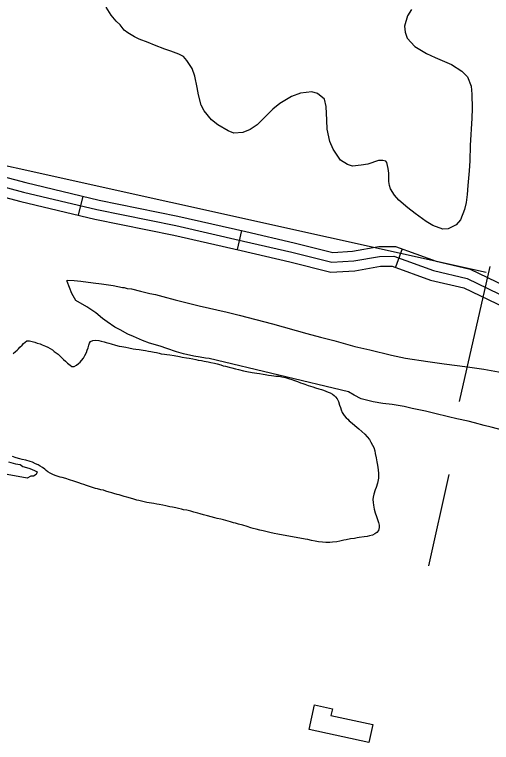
# Model space of a CAD drawing. Extents: x 3355724 to 3393621, y 594744 to 620174.
# Drawn here: x 3389424 to 3390157, y 603949 to 605066 of the extents above; entities that cross this region are included whole.
import ezdxf

# ---------------------------------------------------------------- set-up
doc = ezdxf.new("R2010")
doc.units = 0
for name, color, linetype in [('V-BLDG-OTLN', 7, 'Continuous'), ('V-ROAD-CNTR', 7, 'Continuous'), ('V-SITE-VEGE', 7, 'Continuous'), ('V-TOPO-SHOR', 7, 'Continuous')]:
    doc.layers.add(name, color=color, linetype=linetype)

msp = doc.modelspace()

# ---------------------------------------------------------------- linework, layer by layer
at = {"layer": 'V-BLDG-OTLN'}
msp.add_lwpolyline([(3389968.5, 603949), (3389876.7, 603969), (3389884.9, 604006.6), (3389912.4, 604000.6), (3389910.1, 603990.5), (3389974.5, 603976.4)], close=True, dxfattribs=at)
at = {"layer": 'V-ROAD-CNTR'}
for p, q in [((3389528.6, 604787.3), (3389521.7, 604758.1)), ((3389772.8, 604734.5), (3389766.2, 604705.3)), ((3390019.5, 604706.6), (3390009.2, 604678.4))]:
    msp.add_line(p, q, dxfattribs=at)
for points in [[(3389361.3, 604829.5), (3389441, 604808.1), (3389553.7, 604781.4), (3389675, 604756.8), (3389779.1, 604733.1), (3389853.7, 604715.8), (3389912.8, 604701.1), (3389943.4, 604702.8), (3389983.5, 604710), (3390009.5, 604710.2), (3390071.7, 604687.5), (3390124.2, 604675.4), (3390190.9, 604643.2), (3390222.9, 604625.6), (3390268.2, 604614.8), (3390318.3, 604598.8), (3390459.7, 604571.2), (3390667.8, 604530.6), (3390819.7, 604498.2), (3390913.6, 604477), (3390966.4, 604460.4), (3390982.5, 604440.4)], [(3389357.8, 604815), (3389437.4, 604793.5), (3389550.4, 604766.7), (3389671.8, 604742.2), (3389775.7, 604718.5), (3389850.2, 604701.2), (3389911.4, 604686), (3389945.2, 604687.9), (3389984.9, 604695), (3390006.9, 604695.2), (3390067.5, 604673.1), (3390119.2, 604661.1), (3390184, 604629.8)], [(3389354.2, 604800.4), (3389433.7, 604779), (3389547.2, 604752.1), (3389668.7, 604727.5), (3389772.4, 604703.9), (3389846.7, 604686.6), (3389910, 604670.9), (3389946.9, 604673), (3389986.3, 604680), (3390004.3, 604680.1), (3390063.2, 604658.7), (3390114.2, 604646.9), (3390177.2, 604616.5)]]:
    msp.add_lwpolyline(points, dxfattribs=at)
at = {"layer": 'V-SITE-VEGE'}
for p, q in [((3389572.3, 605065.2), (3389564.7, 605077.3)), ((3390034, 605074.1), (3390027.7, 605064.3)), ((3389580.2, 605056), (3389572.3, 605065.2)), ((3390027.7, 605064.3), (3390023.2, 605048.3)), ((3389586, 605050.1), (3389580.2, 605056)), ((3389592.5, 605042.4), (3389586, 605050.1)), ((3390023.2, 605048.3), (3390024.2, 605039.2)), ((3389597.9, 605038), (3389592.5, 605042.4)), ((3389608, 605032.1), (3389597.9, 605038)), ((3390024.2, 605039.2), (3390027.4, 605029.7)), ((3389615.6, 605028.4), (3389608, 605032.1)), ((3389629.1, 605023.2), (3389615.6, 605028.4)), ((3390027.4, 605029.7), (3390038.9, 605017.2)), ((3389639.2, 605019.1), (3389629.1, 605023.2)), ((3389654.8, 605013.1), (3389639.2, 605019.1)), ((3390038.9, 605017.2), (3390057, 605006.5)), ((3389663.9, 605010.1), (3389654.8, 605013.1)), ((3389676.6, 605005.3), (3389663.9, 605010.1)), ((3389683.5, 605001.9), (3389676.6, 605005.3)), ((3390057, 605006.5), (3390070.5, 605000.2)), ((3389688.9, 604995.7), (3389683.5, 605001.9)), ((3389697.1, 604983.2), (3389688.9, 604995.7)), ((3390070.5, 605000.2), (3390095.5, 604989.4)), ((3389701, 604971.5), (3389697.1, 604983.2)), ((3390095.5, 604989.4), (3390111.4, 604979.4)), ((3389704.5, 604954), (3389701, 604971.5)), ((3390111.4, 604979.4), (3390119.7, 604970.6)), ((3390119.7, 604970.6), (3390125.8, 604956.4)), ((3389706.6, 604942.7), (3389704.5, 604954)), ((3389880.7, 604947.3), (3389863.2, 604945.3)), ((3389889.7, 604945.1), (3389880.7, 604947.3)), ((3390125.8, 604956.4), (3390126.7, 604944)), ((3389710.5, 604927), (3389706.6, 604942.7)), ((3389849.7, 604940.3), (3389831.4, 604929.6)), ((3389863.2, 604945.3), (3389849.7, 604940.3)), ((3389900.2, 604936.2), (3389889.7, 604945.1)), ((3389903, 604924.9), (3389900.2, 604936.2)), ((3390126.7, 604944), (3390126.9, 604921.8)), ((3389715.5, 604918.3), (3389710.5, 604927)), ((3389831.4, 604929.6), (3389820.7, 604920.9)), ((3389903.9, 604904.2), (3389903, 604924.9)), ((3389726.3, 604904.7), (3389715.5, 604918.3)), ((3389820.7, 604920.9), (3389806, 604906.1)), ((3390126.9, 604921.8), (3390126.8, 604906.9)), ((3389736.4, 604897), (3389726.3, 604904.7)), ((3389806, 604906.1), (3389796.8, 604897.1)), ((3389904.2, 604890), (3389903.9, 604904.2)), ((3390126.8, 604906.9), (3390123.8, 604865)), ((3389752.3, 604887.7), (3389736.4, 604897)), ((3389796.8, 604897.1), (3389786.2, 604889.9)), ((3389761, 604884.3), (3389752.3, 604887.7)), ((3389774.9, 604885.3), (3389761, 604884.3)), ((3389786.2, 604889.9), (3389774.9, 604885.3)), ((3389908.4, 604871.4), (3389904.2, 604890)), ((3389913.4, 604859.3), (3389908.4, 604871.4)), ((3389919.5, 604850.1), (3389913.4, 604859.3)), ((3390123.8, 604865), (3390123.3, 604841.4)), ((3389924.9, 604842.8), (3389919.5, 604850.1)), ((3389935.7, 604836.2), (3389924.9, 604842.8)), ((3389943.3, 604833.5), (3389935.7, 604836.2)), ((3389956.8, 604834.9), (3389943.3, 604833.5)), ((3389967, 604836.6), (3389956.8, 604834.9)), ((3389983.1, 604841.9), (3389967, 604836.6)), ((3389989.7, 604842.2), (3389983.1, 604841.9)), ((3389994.4, 604841.1), (3389989.7, 604842.2)), ((3389995.8, 604839.2), (3389994.4, 604841.1)), ((3389997.9, 604829.8), (3389995.8, 604839.2)), ((3390123.3, 604841.4), (3390122.4, 604826.1)), ((3389998.9, 604822.5), (3389997.9, 604829.8)), ((3390122.4, 604826.1), (3390120.7, 604803.9)), ((3389999.2, 604812.6), (3389998.9, 604822.5)), ((3389999.2, 604810.1), (3389999.2, 604812.6)), ((3390000.2, 604803.5), (3389999.2, 604810.1)), ((3390001.6, 604798.8), (3390000.2, 604803.5)), ((3390120.7, 604803.9), (3390119.5, 604790.1)), ((3390007.7, 604788.9), (3390001.6, 604798.8)), ((3390119.5, 604790.1), (3390117.9, 604777.7)), ((3390014.6, 604781.2), (3390007.7, 604788.9)), ((3390028.3, 604769.4), (3390014.6, 604781.2)), ((3390039.5, 604760.6), (3390028.3, 604769.4)), ((3390117.9, 604777.7), (3390115.3, 604766.8)), ((3390056.5, 604748.4), (3390039.5, 604760.6)), ((3390115.3, 604766.8), (3390109, 604751.2)), ((3390066.7, 604742.5), (3390056.5, 604748.4)), ((3390109, 604751.2), (3390102.7, 604743.2)), ((3390081.9, 604736.9), (3390066.7, 604742.5)), ((3390090.3, 604737.2), (3390081.9, 604736.9)), ((3390102.7, 604743.2), (3390090.3, 604737.2))]:
    msp.add_line(p, q, dxfattribs=at)
for points in [[(3389937.1, 604486.9), (3389722.8, 604538.2), (3389717.5, 604538.9), (3389708.9, 604540.3), (3389699.3, 604541.7), (3389683.6, 604545.5), (3389673, 604548.7), (3389658, 604553.6), (3389647.7, 604557.1), (3389631.3, 604561.7), (3389620.6, 604565.6), (3389606.7, 604572), (3389597.8, 604575.5), (3389586.1, 604582.2), (3389578.2, 604586.5), (3389566.1, 604594.6), (3389559.3, 604599.6), (3389548.6, 604608.1), (3389535.1, 604617.6), (3389518.3, 604627.2), (3389511.9, 604637.8), (3389504.7, 604656.3), (3389504.7, 604658.4), (3389515.4, 604657.8), (3389525.7, 604656.7), (3389544.6, 604654.3), (3389557.4, 604652.9), (3389575.2, 604650.5), (3389589.8, 604647.3), (3389592.2, 604647), (3389596.9, 604645.9), (3389603.6, 604644.9), (3389617.2, 604641.7), (3389631.8, 604637.9), (3389640.7, 604636.5)], [(3389640.7, 604636.5), (3389651.7, 604633.6), (3389670.9, 604628.4), (3389707.6, 604619.2), (3389750.7, 604609.4), (3389769.2, 604604.9), (3389820.5, 604591.2), (3389872.8, 604576.7), (3389894.2, 604571.1), (3389914.8, 604565.8), (3389946.9, 604556.7), (3389969.7, 604551.4), (3390003.1, 604543.4), (3390024.8, 604538.8), (3390059, 604533.6), (3390083.9, 604530.1), (3390120.2, 604525.2), (3390144.8, 604521.8), (3390178.9, 604515.8)], [(3390173.5, 604428.3), (3390156.1, 604432.9), (3390145.4, 604435.3), (3390130.8, 604439.5), (3390120.8, 604442), (3390103.8, 604445.5), (3390090.6, 604448.7), (3390069.9, 604453.9), (3390055.3, 604457.4), (3390034.7, 604461.6), (3390022.6, 604464.4), (3390004.4, 604467.6), (3389989.8, 604469.3), (3389974.9, 604471.8), (3389956.4, 604476.3), (3389945.7, 604482), (3389937.1, 604486.9)], [(3389414.6, 604379.7), (3389425.6, 604376.8), (3389432.4, 604375.4), (3389436.5, 604372.6), (3389446.1, 604369.8), (3389450.2, 604368.4), (3389455.7, 604365.6), (3389458.4, 604364.2), (3389457, 604360.1), (3389452.9, 604357.4), (3389448.7, 604357.4), (3389443.2, 604354.7), (3389400.8, 604362)]]:
    msp.add_lwpolyline(points, dxfattribs=at)
at = {"layer": 'V-TOPO-SHOR'}
for p, q in [((3390107.6, 604472), (3390154.9, 604679.6)), ((3390060.4, 604219.8), (3390091.9, 604360.3))]:
    msp.add_line(p, q, dxfattribs=at)
for points in [[(3390148.5, 604670), (3388698.9, 604991.7), (3388651, 605001.1)], [(3389421.6, 604545.9), (3389425.5, 604548.8), (3389427.8, 604551.1), (3389430.1, 604553.3), (3389432.2, 604555.6), (3389435.4, 604558.8), (3389437.7, 604561), (3389440, 604563.3), (3389443, 604565.3), (3389446.9, 604565.5), (3389451.2, 604564.3), (3389454.9, 604563.2), (3389458.7, 604561.7), (3389463.1, 604560.6), (3389466.3, 604559.2), (3389471.3, 604557.1), (3389475.1, 604555.4), (3389478.6, 604553.6), (3389482.2, 604551.5), (3389484.7, 604549.2), (3389487.9, 604547.1), (3389491, 604544.8), (3389493.5, 604542.5), (3389496.3, 604539.7), (3389499, 604536.9), (3389502.2, 604533.9), (3389505.3, 604531.1), (3389509.2, 604527.9), (3389512.1, 604525.8), (3389515.6, 604526.2), (3389519, 604528), (3389522, 604530.5), (3389524.5, 604532.8), (3389526.9, 604535.1), (3389529.9, 604538.9), (3389532, 604542.6)], [(3389532, 604542.6), (3389534.3, 604547.3), (3389535.5, 604551.2), (3389537.1, 604554.6), (3389538.3, 604558.5), (3389539, 604561.7), (3389540.8, 604564.2), (3389544.1, 604565.8), (3389548.2, 604566.4), (3389553.2, 604565.9), (3389556.8, 604564.7), (3389561.4, 604563.6), (3389564.6, 604562.8), (3389568.7, 604561.7), (3389572.6, 604560.5), (3389579, 604558.8), (3389584.9, 604557.4), (3389588.8, 604556.7), (3389594.9, 604555.5), (3389599.5, 604554.7), (3389606.1, 604553.1), (3389610.5, 604552.6), (3389615.5, 604551.9), (3389621.4, 604550.9), (3389624.9, 604550.4), (3389629.9, 604549.4), (3389633.3, 604548.9), (3389638.5, 604548), (3389642, 604547.5), (3389646.3, 604546.5), (3389649.3, 604545.6), (3389654.1, 604545.1), (3389657.7, 604544.6), (3389662.7, 604543.6), (3389669.1, 604542.7), (3389677.6, 604541.5), (3389681.7, 604540.5), (3389688.1, 604539.3), (3389692.2, 604538.6), (3389697.9, 604537.6), (3389702.5, 604536.9), (3389705.9, 604535.9), (3389711.4, 604535.2), (3389715.2, 604534.3), (3389721.2, 604533.1), (3389725.3, 604532.3), (3389731.4, 604530.9), (3389735.3, 604530), (3389741, 604528.3), (3389744.7, 604527.1), (3389748.3, 604526.4), (3389753.8, 604525), (3389757.7, 604524), (3389763.6, 604522.6), (3389768.2, 604521.4), (3389775.7, 604519.5), (3389780.9, 604518.3), (3389788.9, 604516.9), (3389796, 604515.7), (3389800.1, 604515.2), (3389806.1, 604514), (3389809, 604513.5), (3389814.3, 604512.8), (3389818.8, 604512), (3389822.3, 604511.6), (3389825.5, 604511.1), (3389830.3, 604511), (3389834.8, 604510.3), (3389840.3, 604508.9), (3389844.9, 604507.5), (3389850.1, 604505.8), (3389854.2, 604504.4), (3389858.5, 604502.8), (3389863.1, 604501.1), (3389866.7, 604499.9), (3389870.2, 604498.8), (3389875.2, 604496.9), (3389882.2, 604494.8), (3389886.3, 604493.4), (3389891.6, 604491.7), (3389895.5, 604490.5), (3389898.9, 604489.4), (3389902.1, 604488.2), (3389905.9, 604486.6), (3389909.1, 604485.4), (3389912.3, 604483.5), (3389915, 604481.4), (3389917.3, 604479.4), (3389919.8, 604476.4), (3389921.8, 604472), (3389923.4, 604466.7), (3389924.7, 604462.8), (3389925.6, 604459.2), (3389927.4, 604455.5), (3389930.3, 604450.9), (3389933.5, 604447.4), (3389936, 604444.9), (3389938.2, 604442.6), (3389942.8, 604438.9), (3389946.6, 604435.2), (3389950, 604432.6)], [(3389950, 604432.6), (3389952.8, 604430.3), (3389957.5, 604426.4), (3389962.1, 604422.2), (3389965.7, 604418.1), (3389969.3, 604414), (3389971.5, 604409.8), (3389974, 604405.4), (3389975.8, 604401.8), (3389977.4, 604396.5), (3389978, 604392.4), (3389979.6, 604385.7), (3389980.4, 604379.6), (3389981.5, 604374.7), (3389982.2, 604370.9), (3389982.6, 604367.6), (3389983.4, 604361.9), (3389983.2, 604354.8), (3389981.5, 604347.1), (3389979.4, 604340.2), (3389978, 604336.6), (3389975.8, 604330.2), (3389975.1, 604325.2), (3389974.6, 604321.8), (3389974.8, 604317.2), (3389975.5, 604313.3), (3389976.5, 604307.1), (3389978.1, 604301.4), (3389979.9, 604295.9), (3389981.4, 604291.1), (3389983.4, 604286.5), (3389984.1, 604282.6), (3389984.1, 604278.7), (3389983.1, 604274.4), (3389980.6, 604271.2), (3389977.8, 604269.1), (3389973.9, 604267.1), (3389969.5, 604266), (3389965.6, 604264.9), (3389961.3, 604264.3), (3389953.5, 604263.4), (3389950.5, 604263), (3389946.4, 604262.1), (3389940, 604261.3), (3389933.4, 604260), (3389929.7, 604259.3), (3389923.7, 604258), (3389919.2, 604257.1), (3389912.3, 604256.5), (3389908.2, 604255.6), (3389902.2, 604255.7), (3389897, 604256.2), (3389891, 604256.9), (3389886, 604257.9), (3389880.1, 604259.1), (3389874.4, 604260.3), (3389870.3, 604260.8), (3389828.3, 604268.7)], [(3389828.3, 604268.7), (3389823, 604269.7), (3389816.2, 604271.1), (3389812.1, 604272), (3389805.9, 604273.5), (3389800.9, 604274.7), (3389795, 604276.1), (3389790.4, 604277.3), (3389787, 604278.4), (3389781.3, 604280.3), (3389774.9, 604282.2), (3389767.8, 604284.1), (3389763.3, 604285.5), (3389760.3, 604286.2), (3389755.5, 604287.6), (3389748.4, 604289.5), (3389745, 604290.5), (3389740.9, 604291.4), (3389735.2, 604292.9), (3389731.8, 604293.8), (3389725.9, 604295.2), (3389720.2, 604296.9), (3389714.5, 604298.3), (3389709, 604299.7), (3389705.6, 604300.9), (3389699.4, 604302.6), (3389694.8, 604303.7), (3389688.5, 604305.4), (3389683.7, 604306.1), (3389680.7, 604306.8), (3389675.7, 604307.8), (3389672, 604308.8), (3389666.5, 604309.9), (3389662.7, 604310.7), (3389656.3, 604312.3), (3389651.9, 604313.1), (3389646, 604314), (3389642.6, 604314.5), (3389637.8, 604315.7), (3389634.6, 604316.4), (3389627.3, 604317.4), (3389620.9, 604318.8), (3389614.7, 604320.5), (3389611.8, 604321), (3389607.2, 604322.4), (3389602, 604323.8), (3389596.5, 604325.5), (3389592.2, 604326.6), (3389589.2, 604327.3), (3389584.6, 604328.8), (3389581.7, 604329.5), (3389576.4, 604330.9), (3389573.5, 604331.8), (3389569.4, 604333), (3389564.3, 604334.7), (3389560.5, 604336.1), (3389556.4, 604336.8), (3389551.6, 604338.2), (3389548.4, 604338.9), (3389543.8, 604340.3), (3389539, 604341.8), (3389534.7, 604343.2), (3389530.6, 604344.6), (3389527, 604346), (3389522.6, 604347.4), (3389519.7, 604348.3), (3389514.9, 604350), (3389508.3, 604351.9), (3389502.6, 604354), (3389497.1, 604355.6), (3389493.9, 604356.3), (3389489.6, 604357.8), (3389486.1, 604358.7), (3389482.5, 604360.1), (3389478.4, 604362), (3389475.2, 604364.1), (3389472.5, 604366.1), (3389470.2, 604368.2), (3389466.8, 604370.8), (3389463.4, 604373.1), (3389460, 604374.9), (3389456.1, 604376.8), (3389451.3, 604378.9), (3389447.7, 604379.9), (3389441.3, 604382), (3389435.8, 604383.2), (3389432.2, 604384.3), (3389426.3, 604386), (3389420.6, 604387.7)]]:
    msp.add_lwpolyline(points, dxfattribs=at)

doc.saveas('drawing.dxf')
